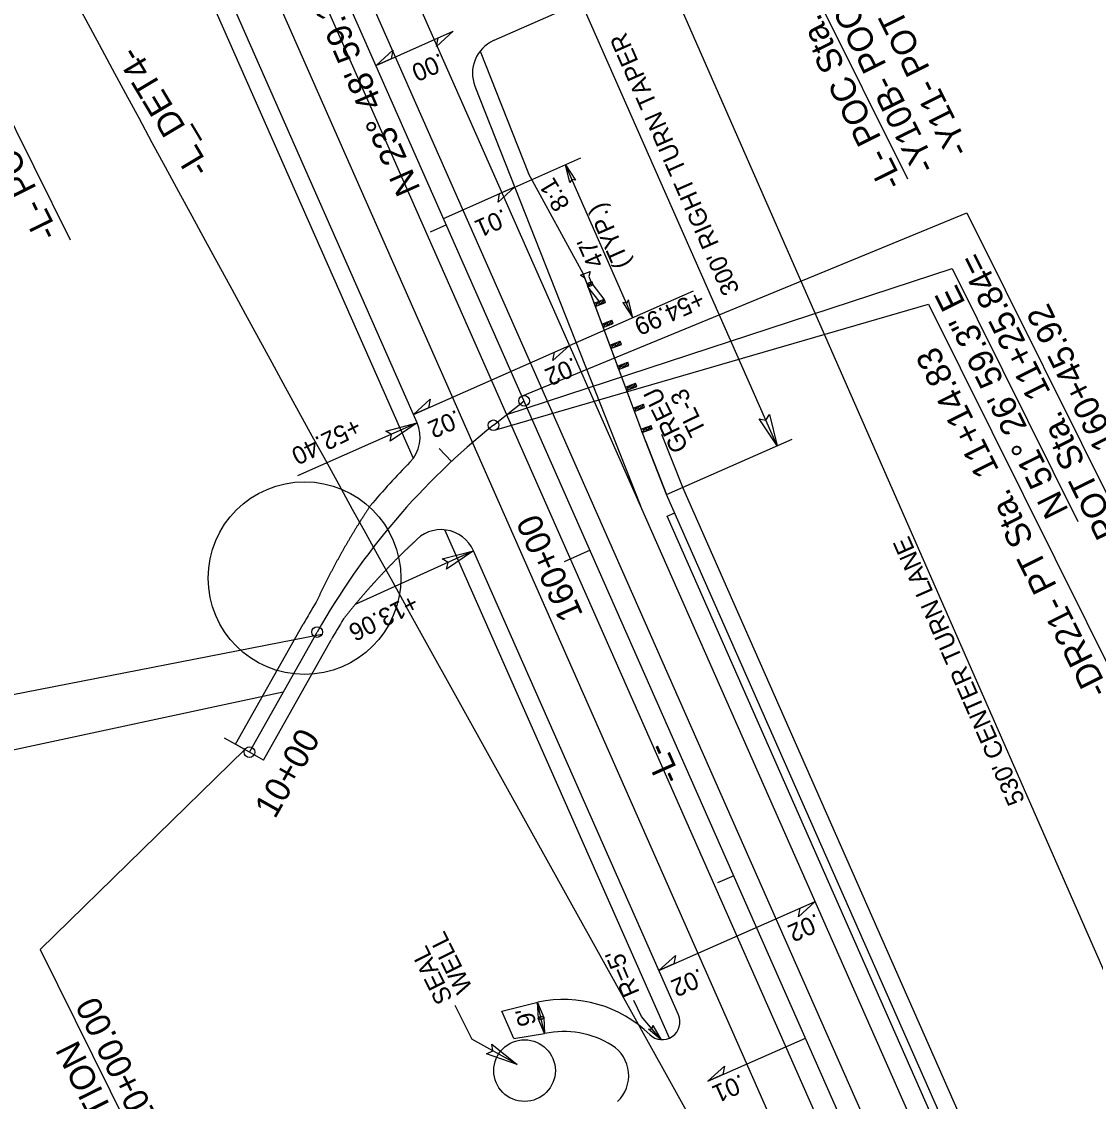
# Model space of a CAD drawing. Extents: x 472216 to 481979, y 489069 to 507339.
# Drawn here: x 475719.3 to 476021.2, y 501761.7 to 502065.2 of the extents above; entities that cross this region are included whole.
import ezdxf

# ---------------------------------------------------------------- set-up
doc = ezdxf.new("R2010")
doc.units = 0
for name, color, linetype in [('Old_Level_12', 7, 'Continuous'), ('Prop Drainage Structure Drop Inlet Grate 2 Narrow Slots and Sag Grates 840 24 CELL', 7, 'Continuous'), ('Prop Drainage Structure Drop Inlet Grate 2 Wide Slots and Sag Grates 840 22 Label', 7, 'Continuous'), ('Prop Drainage Structure Outlet Berm Ditch 850 10 CELL', 7, 'Continuous'), ('Prop Drainage Structure Pipe CSP 15in', 7, 'Continuous'), ('Prop Drainage Structure Pipe Plug CELL', 7, 'Continuous'), ('Prop Drainage Structure Pipe RCP 15in Class III Label', 7, 'Continuous'), ('Prop Drainage Structure Pipe RCP 24in Class III Label', 7, 'Continuous'), ('Prop Earthen Structure False Sump CELL', 7, 'Continuous'), ('Prop Erosion Embankment Toe Protection CELL', 7, 'Continuous'), ('Prop Erosion Embankment Toe Protection Label', 7, 'Continuous'), ('Sheet Block Revision CELL', 7, 'Continuous'), ('Sheet Block Title CELL', 7, 'Continuous'), ('Sheet North Arrow Point CELL', 7, 'Continuous'), ('Sheet PE Seal Cell', 7, 'Continuous'), ('Sheet Plan And Profile CELL', 7, 'Continuous'), ('Sheet Plot Border Inside CELL', 7, 'Continuous'), ('Sheet Plot Border Outside CELL', 7, 'Continuous'), ('Sheet Profile Grid Major CELL', 7, 'Continuous'), ('Sheet Profile Grid Minor CELL', 7, 'Continuous')]:
    doc.layers.add(name, color=color, linetype=linetype)

msp = doc.modelspace()

# ---------------------------------------------------------------- linework, layer by layer
at = {"layer": 'Old_Level_12'}
for p, q in [((475910.23, 502137.98), (475968.37, 502021.07)), ((475682.12, 502106.24), (475733.03, 502003.86)), ((475859.66, 501959.8), (475985.06, 502011.47)), ((475985.06, 502011.47), (476044.13, 501892.69)), ((475855.75, 501954.76), (475980.93, 501995.83)), ((475980.93, 501995.83), (476016.3, 501924.7)), ((475852.92, 501950.59), (475974.28, 501985.84)), ((475974.28, 501985.84), (476027.59, 501878.64)), ((475803.74, 501892.89), (475625.55, 501858.16)), ((475792.91, 501876.73), (475648.22, 501845.68)), ((475782.07, 501860.58), (475724.51, 501804.34)), ((475724.51, 501804.34), (475785.88, 501680.94))]:
    msp.add_line(p, q, dxfattribs=at)
for centre in [(475860.6, 501958.62), (475851.99, 501951.76), (475802.44, 501893.62), (475783.38, 501859.84)]:
    msp.add_circle(centre, 1.5, dxfattribs=at)
at = {"layer": 'Prop Drainage Structure Drop Inlet Grate 2 Narrow Slots and Sag Grates 840 24 CELL'}
for p, q in [((475857.96, 502018.72), (475876.55, 502026.93)), ((475891.18, 501981.97), (475872.21, 502024.94)), ((475873.4, 501974.19), (475908.26, 501989.58))]:
    msp.add_line(p, q, dxfattribs=at)
for points in [[(475840.69, 502062.5), (475836.01, 502058.25), (475836.46, 502060.64)], [(475818.98, 502052.92), (475823.66, 502057.17), (475823.21, 502054.79)], [(475857.95, 502018.75), (475853.27, 502014.49), (475853.72, 502016.88)], [(475873.4, 501974.19), (475868.72, 501969.94), (475869.17, 501972.33)], [(475829.49, 501954.81), (475834.17, 501959.06), (475833.72, 501956.68)], [(475942.41, 501817.86), (475937.72, 501813.61), (475938.17, 501816)], [(475898.49, 501798.48), (475903.17, 501802.73), (475902.72, 501800.35)], [(475912.22, 501767.38), (475916.9, 501771.63), (475916.45, 501769.24)]]:
    msp.add_lwpolyline(points, close=True, dxfattribs=at)
at = {"layer": 'Prop Drainage Structure Drop Inlet Grate 2 Wide Slots and Sag Grates 840 22 Label'}
for p, q in [((475818.98, 502052.92), (475840.69, 502062.5)), ((475837.96, 502009.92), (475857.95, 502018.75)), ((475829.49, 501954.81), (475873.4, 501974.19)), ((475898.49, 501798.48), (475942.41, 501817.86)), ((475912.22, 501767.38), (475939.67, 501779.49))]:
    msp.add_line(p, q, dxfattribs=at)
for points in [[(475873.46, 502019.96), (475872.21, 502024.94), (475875.09, 502020.65), (475874.01, 502020.88)], [(475888.34, 501986.25), (475891.18, 501981.97), (475889.95, 501986.99), (475889.38, 501986.04)]]:
    msp.add_lwpolyline(points, close=True, dxfattribs=at)
at = {"layer": 'Prop Drainage Structure Outlet Berm Ditch 850 10 CELL'}
for points in [[(475929.56, 501954.81), (475931.78, 501945.95), (475926.66, 501953.58), (475928.59, 501953.18)], [(475821.7, 501950.14), (475830.54, 501952.44), (475822.95, 501947.25), (475823.34, 501949.18)], [(475837.58, 501914.16), (475846.42, 501916.45), (475838.83, 501911.27), (475839.22, 501913.2)], [(475864.6, 501784.95), (475864.33, 501789.51), (475866.14, 501785.28), (475865.23, 501785.66)], [(475866.11, 501785.3), (475866.38, 501780.74), (475864.57, 501784.97), (475865.48, 501784.59)], [(475896.81, 501782.97), (475899.1, 501779.03), (475895.59, 501781.98), (475896.57, 501782.06)], [(475851.56, 501777.79), (475858.69, 501772.09), (475850, 501775.06), (475851.78, 501775.9)]]:
    msp.add_lwpolyline(points, close=True, dxfattribs=at)
at = {"layer": 'Prop Drainage Structure Pipe CSP 15in'}
msp.add_line((475905.3, 501934.11), (475899.36, 501949.2), dxfattribs=at)
at = {"layer": 'Prop Drainage Structure Pipe Plug CELL'}
for p, q in [((475876.47, 501993.92), (475879.2, 501994.99)), ((475877.7, 501993.14), (475876.47, 501993.92)), ((475878.45, 501991.23), (475877.7, 501993.14)), ((475879.2, 501994.99), (475878.84, 501993.58)), ((475878.84, 501993.58), (475879.59, 501991.68)), ((475878.22, 501991.64), (475879.62, 501992.17)), ((475878.22, 501991.64), (475879.97, 501991.23)), ((475894.71, 501947.36), (475878.39, 501991.17)), ((475879.02, 501991.45), (475878.45, 501991.23)), ((475879.62, 501992.17), (475878.56, 501990.71)), ((475878.56, 501990.71), (475879.97, 501991.23)), ((475881.71, 501986.65), (475878.56, 501990.71)), ((475879.59, 501991.68), (475879.02, 501991.45)), ((475879.97, 501991.23), (475879.62, 501992.17)), ((475879.97, 501991.23), (475879.8, 501991.7)), ((475883.15, 501987.18), (475879.97, 501991.23)), ((475880.27, 501986.11), (475883.15, 501987.18)), ((475880.62, 501985.18), (475881.71, 501986.65)), ((475880.62, 501985.18), (475883.49, 501986.25)), ((475882.06, 501985.71), (475881.71, 501986.65)), ((475881.71, 501986.65), (475883.49, 501986.25)), ((475883.15, 501987.18), (475882.06, 501985.71)), ((475883.49, 501986.25), (475883.15, 501987.18)), ((475882.06, 501985.71), (475880.27, 501986.11)), ((475882.47, 501980.21), (475885.28, 501981.26)), ((475884.23, 501979.79), (475882.47, 501980.21)), ((475882.82, 501979.27), (475883.88, 501980.73)), ((475882.82, 501979.27), (475885.63, 501980.32)), ((475884.23, 501979.79), (475883.88, 501980.73)), ((475883.88, 501980.73), (475885.63, 501980.32)), ((475885.28, 501981.26), (475884.23, 501979.79)), ((475885.63, 501980.32), (475885.28, 501981.26)), ((475884.67, 501974.3), (475887.61, 501975.4)), ((475886.49, 501973.91), (475884.67, 501974.3)), ((475885.02, 501973.37), (475886.14, 501974.85)), ((475885.02, 501973.37), (475887.96, 501974.46)), ((475886.49, 501973.91), (475886.14, 501974.85)), ((475886.14, 501974.85), (475887.96, 501974.46)), ((475887.61, 501975.4), (475886.49, 501973.91)), ((475887.96, 501974.46), (475887.61, 501975.4)), ((475886.87, 501968.4), (475889.72, 501969.46)), ((475887.22, 501967.46), (475886.87, 501968.4)), ((475888.64, 501967.99), (475886.87, 501968.4)), ((475887.22, 501967.46), (475888.29, 501968.93)), ((475887.22, 501967.46), (475890.07, 501968.52)), ((475888.64, 501967.99), (475888.29, 501968.93)), ((475888.29, 501968.93), (475890.07, 501968.52)), ((475889.72, 501969.46), (475888.64, 501967.99)), ((475890.07, 501968.52), (475889.72, 501969.46)), ((475889.07, 501962.49), (475891.93, 501963.56)), ((475890.85, 501962.09), (475889.07, 501962.49)), ((475889.42, 501961.56), (475890.5, 501963.03)), ((475889.42, 501961.56), (475892.28, 501962.62)), ((475890.85, 501962.09), (475890.5, 501963.03)), ((475890.5, 501963.03), (475892.28, 501962.62)), ((475891.93, 501963.56), (475890.85, 501962.09)), ((475892.28, 501962.62), (475891.93, 501963.56)), ((475891.27, 501956.59), (475894.13, 501957.65)), ((475893.05, 501956.18), (475891.27, 501956.59)), ((475891.62, 501955.65), (475892.7, 501957.12)), ((475891.62, 501955.65), (475894.48, 501956.72)), ((475893.05, 501956.18), (475892.7, 501957.12)), ((475892.7, 501957.12), (475894.48, 501956.72)), ((475894.13, 501957.65), (475893.05, 501956.18)), ((475894.48, 501956.72), (475894.13, 501957.65)), ((475893.47, 501950.68), (475896.28, 501951.73)), ((475893.47, 501950.68), (475894.88, 501951.21)), ((475893.82, 501949.75), (475893.47, 501950.68)), ((475895.22, 501950.27), (475893.47, 501950.68)), ((475894.88, 501951.21), (475893.82, 501949.75)), ((475893.82, 501949.75), (475896.63, 501950.79)), ((475895.22, 501950.27), (475894.88, 501951.21)), ((475894.88, 501951.21), (475896.63, 501950.79)), ((475896.28, 501951.73), (475895.22, 501950.27)), ((475896.63, 501950.79), (475896.28, 501951.73))]:
    msp.add_line(p, q, dxfattribs=at)
at = {"layer": 'Prop Drainage Structure Pipe RCP 15in Class III Label'}
for p, q in [((476004.65, 501647.13), (475761.2, 502198.67)), ((475993.67, 501642.28), (475750.22, 502193.82))]:
    msp.add_line(p, q, dxfattribs=at)
at = {"layer": 'Prop Drainage Structure Pipe RCP 24in Class III Label'}
for p, q in [((475830.54, 501952.44), (475752.89, 502128.36)), ((475893.69, 502078.25), (475852.05, 502059.88)), ((475846.78, 502047.06), (475893.32, 501929.06)), ((476015.63, 501651.97), (475893.32, 501929.06)), ((475900.79, 501926.17), (475902.93, 501927.12)), ((475903.99, 501786.04), (475846.42, 501916.45)), ((475779.46, 501862.06), (475798.52, 501895.83)), ((475787.3, 501857.63), (475806.36, 501891.41)), ((475787.3, 501857.63), (475779.46, 501862.06)), ((475854.34, 501787.06), (475864.49, 501789.55)), ((475857.73, 501779.39), (475854.35, 501787.05)), ((475857.73, 501779.39), (475866.38, 501780.75))]:
    msp.add_line(p, q, dxfattribs=at)
for centre, radius, start, end in [((475856.08, 502050.73), 10, 113.8164, 201.5258), ((475821.39, 501948.4), 10, 315.4064, 23.8164), ((475976.63, 501795.35), 208, 135.4064, 139.9679), ((475837.27, 501912.41), 10, 23.8164, 139.9679), ((475976.63, 501795.35), 204.5, 148.5623, 150.5694), ((475976.63, 501795.35), 195.5, 148.5623, 150.5694), ((475871.75, 501755.82), 34.5, 45.555, 102.1578), ((475899.41, 501784.02), 5, 225.555, 23.8164), ((475871.75, 501755.82), 25.5, 57.8262, 102.1578), ((475880.01, 501768.94), 10, 313.3853, 57.8262)]:
    msp.add_arc(centre, radius, start, end, dxfattribs=at)
for points in [[(475817.37, 501929.14), (475817.13, 501928.78), (475816.9, 501928.43), (475816.66, 501928.08), (475816.43, 501927.72), (475816.2, 501927.37), (475815.97, 501927.01), (475815.74, 501926.66), (475815.51, 501926.3), (475815.28, 501925.94), (475815.05, 501925.59), (475814.83, 501925.23), (475814.6, 501924.87), (475814.38, 501924.51), (475814.15, 501924.15), (475813.93, 501923.8), (475813.71, 501923.44), (475813.48, 501923.08), (475813.26, 501922.72), (475813.04, 501922.36), (475812.82, 501921.99), (475812.6, 501921.63), (475812.39, 501921.27), (475812.17, 501920.91), (475811.95, 501920.55), (475811.74, 501920.19), (475811.52, 501919.82), (475811.31, 501919.46), (475811.09, 501919.1), (475810.88, 501918.73), (475810.67, 501918.37), (475810.46, 501918), (475810.25, 501917.64), (475810.04, 501917.27), (475809.83, 501916.91), (475809.62, 501916.54), (475809.41, 501916.17), (475809.21, 501915.81), (475809, 501915.44), (475808.8, 501915.07), (475808.59, 501914.7), (475808.39, 501914.34), (475808.19, 501913.97), (475807.99, 501913.6), (475807.79, 501913.23), (475807.59, 501912.86), (475807.39, 501912.49), (475807.19, 501912.12), (475806.99, 501911.75), (475806.8, 501911.38), (475806.6, 501911.01), (475806.41, 501910.64), (475806.21, 501910.26), (475806.02, 501909.89), (475805.83, 501909.52), (475805.63, 501909.15), (475805.44, 501908.77), (475805.25, 501908.4), (475805.06, 501908.03), (475804.88, 501907.65), (475804.69, 501907.28), (475804.5, 501906.91), (475804.32, 501906.53), (475804.13, 501906.16), (475803.95, 501905.78), (475803.76, 501905.4), (475803.58, 501905.03), (475803.4, 501904.65), (475803.22, 501904.28), (475803.04, 501903.9), (475802.86, 501903.52), (475802.68, 501903.14), (475802.5, 501902.77), (475802.15, 501902.01)], [(475829.62, 501918.85), (475829.33, 501918.58), (475829.04, 501918.31), (475828.76, 501918.04), (475828.47, 501917.77), (475828.19, 501917.5), (475827.91, 501917.23), (475827.62, 501916.96), (475827.34, 501916.69), (475827.06, 501916.41), (475826.78, 501916.14), (475826.49, 501915.86), (475826.21, 501915.59), (475825.93, 501915.31), (475825.65, 501915.04), (475825.37, 501914.76), (475825.09, 501914.48), (475824.82, 501914.2), (475824.54, 501913.93), (475824.26, 501913.65), (475823.98, 501913.37), (475823.71, 501913.08), (475823.43, 501912.8), (475823.16, 501912.52), (475822.88, 501912.24), (475822.61, 501911.96), (475822.33, 501911.67), (475822.06, 501911.39), (475821.79, 501911.1), (475821.51, 501910.82), (475821.24, 501910.53), (475820.97, 501910.24), (475820.7, 501909.95), (475820.43, 501909.67), (475820.16, 501909.38), (475819.89, 501909.09), (475819.62, 501908.8), (475819.36, 501908.51), (475819.09, 501908.21), (475818.82, 501907.92), (475818.55, 501907.63), (475818.29, 501907.34), (475818.02, 501907.04), (475817.76, 501906.75), (475817.49, 501906.45), (475817.23, 501906.16), (475816.97, 501905.86), (475816.7, 501905.56), (475816.44, 501905.27), (475816.18, 501904.97), (475815.92, 501904.67), (475815.66, 501904.37), (475815.4, 501904.07), (475815.14, 501903.77), (475814.88, 501903.47), (475814.62, 501903.17), (475814.37, 501902.86), (475814.11, 501902.56), (475813.85, 501902.26), (475813.6, 501901.95), (475813.34, 501901.65), (475813.09, 501901.34), (475812.83, 501901.04), (475812.58, 501900.73), (475812.33, 501900.42), (475812.07, 501900.11), (475811.82, 501899.81), (475811.57, 501899.5), (475811.32, 501899.19), (475811.07, 501898.88), (475810.82, 501898.57), (475810.57, 501898.25), (475810.32, 501897.94), (475809.83, 501897.32)]]:
    msp.add_spline(points, degree=3, dxfattribs=at)
at = {"layer": 'Prop Earthen Structure False Sump CELL'}
msp.add_line((476020.81, 501654.26), (475900.79, 501926.17), dxfattribs=at)
at = {"layer": 'Prop Erosion Embankment Toe Protection CELL'}
for p, q in [((475829.51, 501942.39), (475740.49, 502144.06)), ((475848.26, 502056.95), (475861.83, 502022.54)), ((475877.29, 501994.24), (475861.83, 502022.54)), ((475894.71, 501947.36), (475877.29, 501994.24)), ((475894.71, 501947.36), (475900.65, 501932.28)), ((476022.95, 501655.2), (475900.65, 501932.28)), ((476022.95, 501655.2), (475900.65, 501932.28)), ((475901.43, 501779.45), (475838.35, 501922.36))]:
    msp.add_line(p, q, dxfattribs=at)
at = {"layer": 'Prop Erosion Embankment Toe Protection Label'}
for p, q in [((475893.32, 501929.06), (475772.18, 502203.52)), ((475982.69, 501637.44), (475739.25, 502188.98))]:
    msp.add_line(p, q, dxfattribs=at)
at = {"layer": 'Sheet Block Revision CELL'}
for p, q in [((476046.78, 501745.57), (475833.77, 502230.7)), ((475931.78, 501945.95), (475810.6, 502220.48)), ((475830.54, 501952.44), (475796.86, 501937.52)), ((475900.64, 501932.29), (475935.94, 501947.88)), ((476027.52, 501657.22), (475905.22, 501934.3)), ((475846.42, 501916.45), (475813.13, 501901.4)), ((475866.38, 501780.74), (475864.33, 501789.51)), ((475893.63, 501785.57), (475891.43, 501790)), ((475841.12, 501788.71), (475845.87, 501779.16)), ((475899.1, 501779.03), (475893.63, 501785.57)), ((475858.7, 501772.08), (475845.87, 501779.16))]:
    msp.add_line(p, q, dxfattribs=at)
at = {"layer": 'Sheet Block Title CELL'}
msp.add_circle((475860.72, 501770.34), 8.66, dxfattribs=at)
at = {"layer": 'Sheet North Arrow Point CELL'}
for p, q in [((475999.16, 501644.71), (475755.71, 502196.25)), ((475851.99, 501951.76), (475860.6, 501958.62)), ((475851.99, 501951.76), (475860.6, 501958.62)), ((476280.62, 501085.39), (475827.47, 501900.81)), ((475783.38, 501859.84), (475802.44, 501893.62))]:
    msp.add_line(p, q, dxfattribs=at)
for centre, radius, start, end in [((486928.47, 508069.92), 12700, 206.801639, 209.062037), ((475976.63, 501795.35), 200, 128.5502, 150.5694)]:
    msp.add_arc(centre, radius, start, end, dxfattribs=at)
at = {"layer": 'Sheet PE Seal Cell'}
for p, q in [((475838.76, 502008.1), (475834.19, 502006.08)), ((475840.15, 501941.54), (475836.73, 501945.2)), ((475919.52, 501825.13), (475914.95, 501823.11))]:
    msp.add_line(p, q, dxfattribs=at)
at = {"layer": 'Sheet Plot Border Inside CELL'}
for p, q in [((475900.65, 501932.28), (475894.71, 501947.36)), ((475905.3, 501934.11), (475899.36, 501949.2)), ((476022.95, 501655.2), (475900.65, 501932.28)), ((476027.52, 501657.22), (475905.22, 501934.3))]:
    msp.add_line(p, q, dxfattribs=at)
at = {"layer": 'Sheet Plot Border Outside CELL'}
msp.add_circle((475798.87, 501908.79), 27.08, dxfattribs=at)
at = {"layer": 'Sheet Profile Grid Minor CELL'}
for p, q in [((475879.14, 501916.62), (475871.82, 501913.39)), ((475783.38, 501859.84), (475776.41, 501863.78)), ((475783.38, 501859.84), (475776.41, 501863.78))]:
    msp.add_line(p, q, dxfattribs=at)

# ---------------------------------------------------------------- texts
at = {"layer": 'Old_Level_12'}
for s, rotation, p in [('-Y10B- POC Sta. 19+73.70=', 116.4407, (475976.77, 502024.6)), ('-Y11- POT Sta.  10+00.00', 116.4407, (475986.17, 502029.27)), ('-L- POC Sta. 163+40.44= ', 116.4407, (475967.37, 502019.92)), ('-L- PC Sta.  163+05.66', 116.4407, (475729.91, 502005.68)), ('-DR21- POT Sta.  11+25.84=', 116.4407, (476042.81, 501892.55)), ('-L- POT Sta. 160+45.92', 116.4407, (476052.21, 501897.23)), ('-DR21- PT Sta.  11+14.83', 116.5097, (476025.13, 501877.25)), ('-DR21- POT Sta.  10+00.00', 116.4783, (475792.11, 501688.07)), ('BEGIN CONSTRUCTION', 116.4783, (475782.71, 501683.39))]:
    msp.add_text(s, height=7, rotation=rotation, dxfattribs=at).set_placement(p)
at = {"layer": 'Prop Drainage Structure Drop Inlet Grate 2 Narrow Slots and Sag Grates 840 24 CELL'}
for s, rotation, p in [('.00', 203.8164, (475837.01, 502056.5)), ('(TYP.)', 113.8164, (475890.62, 501997.07)), ('.01', 203.8164, (475854.76, 502012.73)), ("47'", 113.8164, (475883.35, 501997.32)), ('+54.99', 203.8164, (475909.96, 501989.73)), ('.02', 203.8164, (475874.46, 501970.99)), ('.02', 203.8164, (475841.59, 501956.23)), ('.02', 203.8164, (475942.74, 501814.63)), ('.02', 203.8164, (475909.93, 501799.2)), ('.01', 203.8164, (475921.52, 501769.44))]:
    msp.add_text(s, height=5, rotation=rotation, dxfattribs=at).set_placement(p)
at = {"layer": 'Prop Drainage Structure Pipe CSP 15in'}
for s, rotation, p in [("300' RIGHT TURN TAPER", 113.8164, (475921.25, 501989.65)), ('8:1', 120.9414, (475873.61, 502013.81)), ('+52.40', 206.4407, (475813.19, 501954.05)), ("530' CENTER TURN LANE", 113.7053, (476001.48, 501846.26)), ('+13.06', 206.4407, (475829.27, 501904.48)), ('WELL', 116.4407, (475846.24, 501793.56)), ('SEAL ', 116.4407, (475840.67, 501790.53)), ("R=5'", 113.0078, (475893.16, 501792.28)), ("9'", 103.164, (475864.03, 501783.45))]:
    msp.add_text(s, height=5, rotation=rotation, dxfattribs=at).set_placement(p)
at = {"layer": 'Prop Drainage Structure Pipe Plug CELL'}
for s, p in [('GREU', (475906.91, 501945.53)), ('TL-3', (475911.96, 501950.14))]:
    msp.add_text(s, height=5, rotation=115.9257, dxfattribs=at).set_placement(p)
at = {"layer": 'Sheet Plan And Profile CELL'}
for s, rotation, p in [('N 23%%d 48\' 59.1" W', 113.8164, (475831.56, 502018.22)), ('N 51%%d 26\' 59.3" E', 116.4407, (476013.78, 501927.83)), ('-L-', 114.0166, (475904.84, 501852.59))]:
    msp.add_text(s, height=7, rotation=rotation, dxfattribs=at).set_placement(p)
at = {"layer": 'Sheet Profile Grid Major CELL'}
for s, rotation, p in [('-L_DET4-', 120.8787, (475772.58, 502023.97)), ('160+00', 113.8164, (475877.29, 501898.51)), ('10+00', 60.5694, (475790.56, 501840.86))]:
    msp.add_text(s, height=7, rotation=rotation, dxfattribs=at).set_placement(p)

doc.saveas('drawing.dxf')
